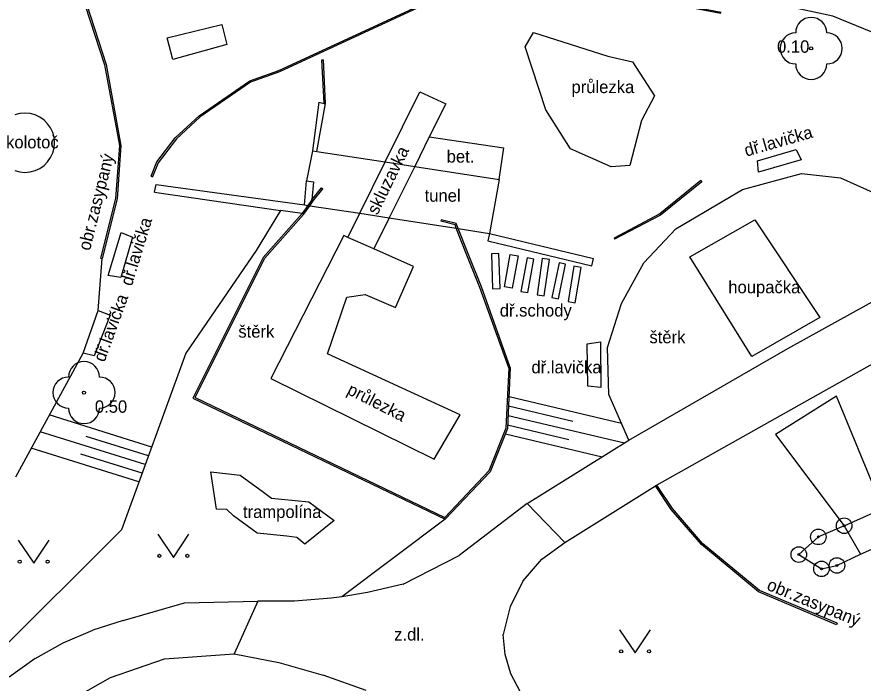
# Model space of a CAD drawing. Extents: x -595546 to -593986, y -1160845 to -1159202.
# Drawn here: x -594333.38 to -594306.13, y -1160173.56 to -1160152.1 of the extents above; entities that cross this region are included whole.
import ezdxf

# ---------------------------------------------------------------- set-up
doc = ezdxf.new("R2010")
doc.units = 0
for name, color, linetype in [('Level 22', 7, 'Continuous'), ('Level 25', 7, 'Continuous'), ('Level 36', 7, 'Continuous'), ('TM - chodniky - VP', 7, 'Continuous'), ('TM - horni hrana svahu', 7, 'Continuous'), ('TM - lavicka', 7, 'Continuous'), ('TM - podezdivka plotu - VP', 7, 'Continuous'), ('TM - popis povrchu', 7, 'Continuous'), ('TM - popis zelene', 7, 'Continuous'), ('TM - poznamka', 7, 'Continuous'), ('TM - predmet maleho rozsahu (zamereny obvodem)', 7, 'Continuous'), ('TM - rozhrani mezi zpev. plochami mezi sebou - VP', 7, 'Continuous'), ('TM - rozhrani ploch obecne - VP', 7, 'Continuous'), ('TM - srafovani', 7, 'Continuous'), ('TM - zed operna - VP', 7, 'Continuous')]:
    doc.layers.add(name, color=color, linetype=linetype)

msp = doc.modelspace()

# ---------------------------------------------------------------- linework, layer by layer
at = {"layer": 'Level 22'}
for centre in [(-594307.8, -1160153.11), (-594331.22, -1160164.2)]:
    msp.add_circle(centre, 0.05, dxfattribs=at)
for centre, start, end in [((-594307.8, -1160152.61), 0, 180), ((-594308.3, -1160153.11), 90, 270), ((-594307.3, -1160153.11), 270, 90), ((-594307.8, -1160153.61), 180, 0), ((-594331.22, -1160163.7), 0, 180), ((-594331.72, -1160164.2), 90, 270), ((-594330.72, -1160164.2), 270, 90), ((-594331.22, -1160164.7), 180, 0)]:
    msp.add_arc(centre, 0.5, start, end, dxfattribs=at)
at = {"layer": 'Level 25'}
for centre, radius in [((-594306.74, -1160168.49), 0.25), ((-594307.57, -1160168.85), 0.25), ((-594306.74, -1160168.49), 0.0303), ((-594307.57, -1160168.85), 0.0303), ((-594308.2, -1160169.42), 0.25), ((-594308.2, -1160169.42), 0.0303), ((-594307.47, -1160169.88), 0.25), ((-594306.97, -1160169.77), 0.25), ((-594307.47, -1160169.88), 0.0303), ((-594306.97, -1160169.77), 0.0303)]:
    msp.add_circle(centre, radius, dxfattribs=at)
at = {"layer": 'Level 36'}
for points in [[(-594328.84, -1160168.76), (-594328.34, -1160169.51), (-594327.84, -1160168.76)], [(-594333.34, -1160168.95), (-594332.84, -1160169.7), (-594332.34, -1160168.95)], [(-594313.97, -1160171.84), (-594313.47, -1160172.59), (-594312.97, -1160171.84)]]:
    msp.add_lwpolyline(points, dxfattribs=at)
for centre in [(-594328.79, -1160169.46), (-594327.891, -1160169.46), (-594333.29, -1160169.65), (-594332.391, -1160169.65), (-594313.92, -1160172.54), (-594313.021, -1160172.54)]:
    msp.add_circle(centre, 0.05, dxfattribs=at)
at = {"layer": 'TM - chodniky - VP'}
for points in [[(-594300.3, -1160155.73), (-594301.84, -1160154.58), (-594302.56, -1160154.09), (-594304.34, -1160153.2), (-594307.1, -1160152.07), (-594310.56, -1160151.32), (-594315.97, -1160150.14), (-594321.45, -1160148.66), (-594327.5, -1160146.68), (-594332.82, -1160144.93)], [(-594313.67, -1160165.73), (-594308.55, -1160162.78), (-594303.31, -1160159.88)], [(-594302.2, -1160161.24), (-594302.24, -1160161.26), (-594308.02, -1160164.51), (-594312.77, -1160167.18), (-594312.81, -1160167.2)], [(-594316.95, -1160167.77), (-594313.67, -1160165.73)], [(-594315.73, -1160169.03), (-594312.81, -1160167.2)], [(-594316.95, -1160167.77), (-594319.14, -1160169.45)], [(-594317.08, -1160170.27), (-594316.48, -1160169.57), (-594315.73, -1160169.03)], [(-594320.94, -1160170.37), (-594319.14, -1160169.45)], [(-594317.08, -1160170.27), (-594317.5, -1160171.09)], [(-594320.94, -1160170.37), (-594322.09, -1160170.64), (-594322.92, -1160170.78), (-594323.26, -1160170.82)], [(-594329.96, -1160171.54), (-594327.98, -1160170.97), (-594325.62, -1160170.92)], [(-594323.26, -1160170.82), (-594324.44, -1160170.92), (-594325.62, -1160170.92)], [(-594317.5, -1160171.09), (-594317.72, -1160171.99)], [(-594329.96, -1160171.54), (-594330.94, -1160171.85)], [(-594332.79, -1160172.77), (-594331.89, -1160172.26), (-594330.94, -1160171.85)], [(-594316.77, -1160174.34), (-594317.17, -1160173.83), (-594317.47, -1160173.26), (-594317.66, -1160172.64), (-594317.72, -1160171.99)], [(-594333.7, -1160175.64), (-594332.13, -1160174.38), (-594330.37, -1160173.38), (-594328.63, -1160172.78), (-594326.38, -1160172.62)], [(-594326.38, -1160172.62), (-594324.94, -1160172.9), (-594323.52, -1160173.3)], [(-594332.79, -1160172.77), (-594333.63, -1160173.37)], [(-594322.13, -1160173.8), (-594323.52, -1160173.3)]]:
    msp.add_lwpolyline(points, dxfattribs=at)
at = {"layer": 'TM - horni hrana svahu'}
for points in [[(-594324.89, -1160158.33), (-594325.67, -1160159.62), (-594327.94, -1160162.93), (-594330.01, -1160168.62), (-594334.1, -1160172.69), (-594336.83, -1160174.61), (-594339.37, -1160174.95), (-594343.54, -1160173.59), (-594347.49, -1160169.18)], [(-594319.59, -1160168.28), (-594322.92, -1160170.78)]]:
    msp.add_lwpolyline(points, dxfattribs=at)
at = {"layer": 'TM - lavicka'}
for points in [[(-594308.28, -1160156.37), (-594308.12, -1160156.7), (-594309.5, -1160157.1), (-594309.53, -1160156.73), (-594308.28, -1160156.37)], [(-594330.03, -1160160.49), (-594330.44, -1160160.43), (-594330.02, -1160159.04), (-594329.66, -1160159.19), (-594330.03, -1160160.49)], [(-594331.25, -1160162.93), (-594330.76, -1160161.55), (-594330.38, -1160161.71), (-594330.89, -1160163.02), (-594331.25, -1160162.93)], [(-594314.59, -1160162.56), (-594314.58, -1160164.04), (-594314.99, -1160163.99), (-594315.01, -1160162.63), (-594314.59, -1160162.56)]]:
    msp.add_lwpolyline(points, dxfattribs=at)
at = {"layer": 'TM - podezdivka plotu - VP'}
for points in [[(-594324.12, -1160158.15), (-594324.05, -1160157.38)], [(-594324.05, -1160157.38), (-594323.83, -1160157.41)], [(-594328.95, -1160157.74), (-594328.9, -1160157.49)], [(-594328.9, -1160157.49), (-594324.12, -1160158.15)], [(-594318.16, -1160159.07), (-594318.21, -1160159.31)], [(-594318.16, -1160159.07), (-594314.81, -1160159.88)], [(-594314.86, -1160160.12), (-594314.81, -1160159.88)]]:
    msp.add_lwpolyline(points, dxfattribs=at)
at = {"layer": 'TM - predmet maleho rozsahu (zamereny obvodem)'}
for points in [[(-594328.54, -1160152.77), (-594326.78, -1160152.34), (-594326.62, -1160152.98), (-594328.36, -1160153.47), (-594328.54, -1160152.77)], [(-594313.56, -1160153.54), (-594312.85, -1160154.64), (-594313.26, -1160155.43), (-594313.64, -1160156.88), (-594314.24, -1160156.93), (-594315.55, -1160156.35), (-594316.35, -1160155.09), (-594317.01, -1160153.06), (-594316.74, -1160152.6), (-594314.35, -1160153.36), (-594313.56, -1160153.54)], [(-594321.52, -1160156.77), (-594320.4, -1160154.51)], [(-594320.4, -1160154.51), (-594319.57, -1160154.9)], [(-594319.57, -1160154.9), (-594320.1, -1160155.96), (-594320.57, -1160156.91)], [(-594332.167, -1160156.15), (-594332.181, -1160155.984), (-594332.224, -1160155.823), (-594332.295, -1160155.672), (-594332.39, -1160155.536), (-594332.508, -1160155.418), (-594332.645, -1160155.323), (-594332.796, -1160155.252), (-594332.957, -1160155.209), (-594333.123, -1160155.194), (-594333.289, -1160155.209), (-594333.45, -1160155.252)], [(-594333.45, -1160157.049), (-594333.289, -1160157.092), (-594333.123, -1160157.106), (-594332.957, -1160157.092), (-594332.796, -1160157.049), (-594332.645, -1160156.978), (-594332.508, -1160156.883), (-594332.39, -1160156.765), (-594332.295, -1160156.628), (-594332.224, -1160156.477), (-594332.181, -1160156.317), (-594332.167, -1160156.15)], [(-594322.34, -1160158.42), (-594321.52, -1160156.77)], [(-594320.57, -1160156.91), (-594321.39, -1160158.57)], [(-594322.72, -1160159.2), (-594322.34, -1160158.42)], [(-594321.39, -1160158.57), (-594321.89, -1160159.57)], [(-594309.71, -1160163.04), (-594311.71, -1160159.83), (-594309.61, -1160158.63), (-594307.52, -1160161.78), (-594309.71, -1160163.04)], [(-594321.19, -1160161.46), (-594320.61, -1160160.14), (-594321.89, -1160159.57), (-594322.72, -1160159.2), (-594322.85, -1160159.14), (-594325.2, -1160163.75), (-594319.94, -1160166.35), (-594319.11, -1160164.92), (-594323.38, -1160162.95), (-594322.76, -1160161.13), (-594322.16, -1160161.04), (-594321.19, -1160161.46)], [(-594308.95, -1160165.55), (-594306.74, -1160168.49), (-594306.21, -1160169.41), (-594305.65, -1160169.16), (-594305.04, -1160168.88), (-594305.49, -1160167.94), (-594306.99, -1160164.31)], [(-594306.99, -1160164.31), (-594308.95, -1160165.55)], [(-594323.98, -1160167.72), (-594323.16, -1160168.32), (-594324.11, -1160169.08), (-594324.36, -1160168.87), (-594324.69, -1160168.83), (-594325.64, -1160168.73), (-594326.4, -1160168.17), (-594326.62, -1160167.97), (-594326.95, -1160167.96), (-594327.13, -1160166.75), (-594326.19, -1160166.86), (-594325.44, -1160167.41), (-594325.18, -1160167.6), (-594324.86, -1160167.63), (-594323.98, -1160167.72)], [(-594306.74, -1160168.49), (-594305.49, -1160167.94)], [(-594306.74, -1160168.49), (-594307.57, -1160168.85)], [(-594307.57, -1160168.85), (-594308.2, -1160169.42)], [(-594308.2, -1160169.42), (-594307.47, -1160169.88)], [(-594306.97, -1160169.77), (-594306.21, -1160169.41)], [(-594307.47, -1160169.88), (-594306.97, -1160169.77)]]:
    msp.add_lwpolyline(points, dxfattribs=at)
at = {"layer": 'TM - rozhrani mezi zpev. plochami mezi sebou - VP'}
for points in [[(-594316.95, -1160167.77), (-594315.73, -1160169.03)], [(-594325.62, -1160170.92), (-594326.38, -1160172.62)]]:
    msp.add_lwpolyline(points, dxfattribs=at)
at = {"layer": 'TM - rozhrani ploch obecne - VP'}
for points in [[(-594338.47, -1160146.68), (-594336.81, -1160147.26), (-594334.08, -1160148.7), (-594331.92, -1160150.46), (-594331.18, -1160151.73), (-594330.56, -1160153.64), (-594330.08, -1160156.24), (-594330.2, -1160157.95), (-594330.69, -1160159.87)], [(-594338.45, -1160146.63), (-594336.79, -1160147.21), (-594334.05, -1160148.66), (-594331.88, -1160150.43), (-594331.13, -1160151.71), (-594330.51, -1160153.63), (-594330.03, -1160156.24), (-594330.15, -1160157.96), (-594330.64, -1160159.88)], [(-594329.06, -1160157.23), (-594328.87, -1160156.77), (-594328.28, -1160155.99), (-594327.51, -1160155.28), (-594325.88, -1160154.15), (-594324.94, -1160153.82), (-594318.78, -1160150.96), (-594316.12, -1160150.9), (-594310.7, -1160151.94)], [(-594310.71, -1160151.99), (-594316.12, -1160150.95), (-594318.77, -1160151.01), (-594324.92, -1160153.87), (-594325.86, -1160154.2), (-594327.48, -1160155.32), (-594328.24, -1160156.02), (-594328.83, -1160156.8), (-594329.01, -1160157.25)], [(-594323.49, -1160154.88), (-594323.56, -1160153.48)], [(-594323.56, -1160153.48), (-594323.51, -1160153.48)], [(-594323.44, -1160154.89), (-594323.51, -1160153.48)], [(-594323.66, -1160154.84), (-594323.86, -1160156.41)], [(-594323.72, -1160156.43), (-594323.44, -1160154.89)], [(-594323.66, -1160154.84), (-594323.49, -1160154.88), (-594323.44, -1160154.89)], [(-594320.1, -1160155.96), (-594317.7, -1160156.31)], [(-594317.85, -1160157.33), (-594317.7, -1160156.31)], [(-594323.86, -1160156.41), (-594324.05, -1160157.38)], [(-594323.86, -1160156.41), (-594323.72, -1160156.43), (-594321.52, -1160156.77)], [(-594321.52, -1160156.77), (-594320.57, -1160156.91)], [(-594320.57, -1160156.91), (-594317.85, -1160157.33)], [(-594313.67, -1160165.73), (-594314.32, -1160164.26), (-594314.36, -1160162.75), (-594313.91, -1160161.33), (-594313.19, -1160160.02), (-594312.16, -1160158.92), (-594310.01, -1160157.66), (-594308.11, -1160157.14), (-594306.86, -1160157.28), (-594305.49, -1160157.89), (-594304.32, -1160158.8), (-594303.31, -1160159.88)], [(-594329.06, -1160157.23), (-594329.01, -1160157.25)], [(-594317.85, -1160157.33), (-594318.16, -1160159.07)], [(-594311.35, -1160157.37), (-594312.68, -1160158.44), (-594314.15, -1160159.22)], [(-594311.32, -1160157.41), (-594312.65, -1160158.48), (-594314.13, -1160159.26)], [(-594311.35, -1160157.37), (-594311.32, -1160157.41)], [(-594323.88, -1160157.99), (-594323.57, -1160157.6)], [(-594323.84, -1160158.02), (-594323.53, -1160157.63)], [(-594323.57, -1160157.6), (-594323.53, -1160157.63)], [(-594327.64, -1160164.36), (-594325.41, -1160159.88), (-594324.15, -1160158.46), (-594323.95, -1160158.18)], [(-594324.12, -1160158.15), (-594324.01, -1160158.17)], [(-594324.01, -1160158.17), (-594323.95, -1160158.18)], [(-594323.95, -1160158.18), (-594323.84, -1160158.02)], [(-594323.95, -1160158.18), (-594322.34, -1160158.42)], [(-594324.19, -1160158.43), (-594325.45, -1160159.85), (-594327.71, -1160164.38)], [(-594322.34, -1160158.42), (-594321.39, -1160158.57)], [(-594321.39, -1160158.57), (-594319.23, -1160158.9)], [(-594319.72, -1160158.63), (-594319.73, -1160158.68)], [(-594319.27, -1160158.79), (-594319.73, -1160158.68)], [(-594319.23, -1160158.75), (-594319.72, -1160158.63)], [(-594319.23, -1160158.9), (-594319.27, -1160158.79)], [(-594319.17, -1160158.91), (-594319.23, -1160158.75)], [(-594317.54, -1160163.4), (-594318.47, -1160160.81), (-594318.89, -1160159.77), (-594319.23, -1160158.9)], [(-594319.23, -1160158.9), (-594319.17, -1160158.91)], [(-594317.49, -1160163.39), (-594318.42, -1160160.79), (-594318.84, -1160159.75), (-594319.17, -1160158.91)], [(-594319.17, -1160158.91), (-594318.16, -1160159.07)], [(-594314.15, -1160159.22), (-594314.13, -1160159.26)], [(-594330.76, -1160161.55), (-594330.64, -1160159.88)], [(-594330.69, -1160159.87), (-594330.64, -1160159.88)], [(-594317.86, -1160159.72), (-594318.1, -1160159.73)], [(-594318.1, -1160159.73), (-594318.06, -1160160.86)], [(-594317.82, -1160160.85), (-594317.86, -1160159.72)], [(-594317.68, -1160160.79), (-594317.49, -1160159.75)], [(-594317.49, -1160159.75), (-594317.24, -1160159.79)], [(-594317.24, -1160159.79), (-594317.43, -1160160.84)], [(-594316.95, -1160159.86), (-594317.15, -1160160.94)], [(-594316.73, -1160159.9), (-594316.95, -1160159.86)], [(-594316.93, -1160160.98), (-594316.73, -1160159.9)], [(-594316.46, -1160159.88), (-594316.63, -1160161.05)], [(-594316.23, -1160159.91), (-594316.46, -1160159.88)], [(-594316.4, -1160161.08), (-594316.23, -1160159.91)], [(-594315.92, -1160160.02), (-594316.15, -1160161.14)], [(-594315.94, -1160161.18), (-594315.71, -1160160.06)], [(-594315.71, -1160160.06), (-594315.92, -1160160.02)], [(-594315.44, -1160160.13), (-594315.63, -1160161.27)], [(-594315.21, -1160160.17), (-594315.44, -1160160.13)], [(-594315.4, -1160161.31), (-594315.21, -1160160.17)], [(-594318.06, -1160160.86), (-594317.82, -1160160.85)], [(-594317.43, -1160160.84), (-594317.68, -1160160.79)], [(-594317.15, -1160160.94), (-594316.93, -1160160.98)], [(-594316.63, -1160161.05), (-594316.4, -1160161.08)], [(-594316.15, -1160161.14), (-594315.94, -1160161.18)], [(-594315.63, -1160161.27), (-594315.4, -1160161.31)], [(-594333.42, -1160166.91), (-594331.25, -1160162.93)], [(-594317.54, -1160163.4), (-594317.63, -1160165.35), (-594318.18, -1160166.72), (-594319.6, -1160168.22)], [(-594317.49, -1160163.39), (-594317.58, -1160165.36), (-594318.14, -1160166.75), (-594319.59, -1160168.28)], [(-594327.71, -1160164.38), (-594319.59, -1160168.28)], [(-594327.64, -1160164.36), (-594319.6, -1160168.22)], [(-594306.98, -1160171.68), (-594309.5, -1160170.62), (-594311.33, -1160169.1), (-594312.31, -1160167.97), (-594312.81, -1160167.2)], [(-594306.96, -1160171.63), (-594309.47, -1160170.58), (-594311.3, -1160169.06), (-594312.27, -1160167.94), (-594312.77, -1160167.18)], [(-594306.96, -1160171.63), (-594306.98, -1160171.68)]]:
    msp.add_lwpolyline(points, dxfattribs=at)
at = {"layer": 'TM - srafovani'}
for points in [[(-594317.53, -1160164.33), (-594313.91, -1160165.18)], [(-594317.55, -1160164.63), (-594315.48, -1160165.12)], [(-594329.04, -1160165.96), (-594332.34, -1160164.92)], [(-594317.56, -1160164.94), (-594313.81, -1160165.82)], [(-594317.58, -1160165.24), (-594315.61, -1160165.71)], [(-594329.25, -1160166.52), (-594332.63, -1160165.46)], [(-594329.14, -1160166.24), (-594331.15, -1160165.61)], [(-594317.65, -1160165.53), (-594314.53, -1160166.27)], [(-594329.45, -1160167.08), (-594332.92, -1160165.99)], [(-594329.35, -1160166.8), (-594331.32, -1160166.18)]]:
    msp.add_lwpolyline(points, dxfattribs=at)
at = {"layer": 'TM - zed operna - VP'}
for points in [[(-594323.83, -1160157.41), (-594323.88, -1160157.99), (-594324.01, -1160158.17)], [(-594328.95, -1160157.74), (-594324.89, -1160158.33)], [(-594324.01, -1160158.17), (-594324.19, -1160158.43), (-594324.89, -1160158.33)], [(-594318.21, -1160159.31), (-594314.86, -1160160.12)]]:
    msp.add_lwpolyline(points, dxfattribs=at)

# ---------------------------------------------------------------- texts
at = {"layer": 'TM - popis povrchu'}
for s, p in [('bet.', (-594319.54, -1160156.79)), ('štěrk', (-594326.25, -1160162.43)), ('štěrk', (-594313.01, -1160162.61)), ('z.dl.', (-594321.23, -1160172.19))]:
    msp.add_text(s, height=0.4, dxfattribs=at).set_placement(p)
at = {"layer": 'TM - popis zelene'}
for s, p in [('0.10', (-594308.9, -1160153.25)), ('0.50', (-594330.87, -1160164.85))]:
    msp.add_text(s, height=0.4, dxfattribs=at).set_placement(p)
at = {"layer": 'TM - poznamka'}
for s, p in [('průlezka', (-594315.52, -1160154.55)), ('kolotoč', (-594333.73, -1160156.33)), ('tunel', (-594320.25, -1160158.05)), ('houpačka', (-594310.47, -1160161)), ('dř.schody', (-594317.83, -1160161.75)), ('dř.lavička', (-594316.81, -1160163.58)), ('trampolína', (-594326.1, -1160168.24))]:
    msp.add_text(s, height=0.4, dxfattribs=at).set_placement(p)
for s, rotation, p in [('dř.lavička', 16, (-594309.89, -1160156.6)), ('skluzavka', 64, (-594321.77, -1160158.5)), ('obr.zasypaný', 75.8616, (-594331.03, -1160159.65)), ('dř.lavička', 73, (-594329.68, -1160160.79)), ('dř.lavička', 70, (-594330.56, -1160163.24)), ('průlezka', 333.0588, (-594322.78, -1160164.23)), ('obr.zasypaný', 337.7762, (-594309.26, -1160170.54))]:
    msp.add_text(s, height=0.4, rotation=rotation, dxfattribs=at).set_placement(p)

doc.saveas('drawing.dxf')
